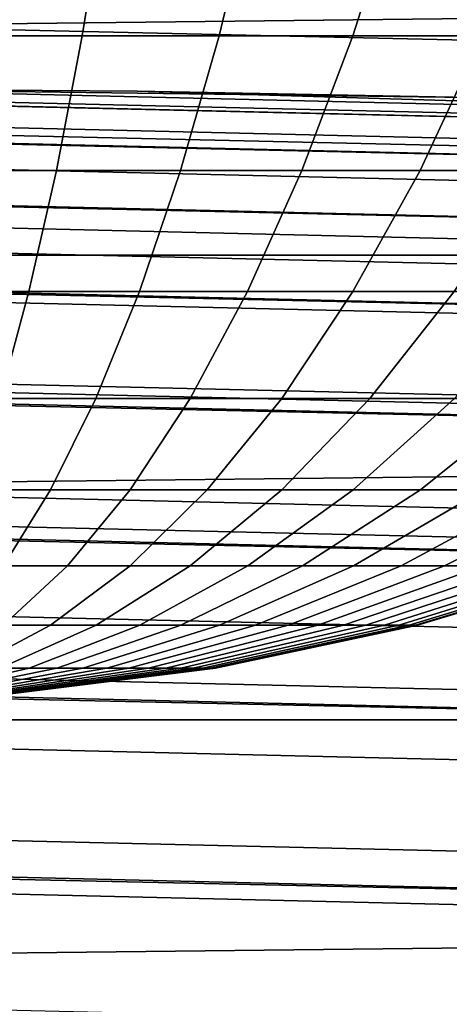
# Model space of a CAD drawing. Header units: metres. Extents: x -109 to 109, y -342 to 66.
# Tile 341 of 512: x 0.174 to 0.521, y 20.26 to 21.056. Entities that reach past the tile are written whole.
import ezdxf

# ---------------------------------------------------------------- set-up
doc = ezdxf.new("R2010")
doc.units = ezdxf.units.M
doc.layers.add('solid_K_24_62_16_000B91', color=7, linetype='CONTINUOUS')

msp = doc.modelspace()

# ---------------------------------------------------------------- linework, layer by layer
at = {"layer": 'solid_K_24_62_16_000B91'}
for points in [[(15.772186, 21.230328, 84.926178), (-15.772194, 21.230322, 84.926178), (-16.252853, 20.86578, 84.926178)], [(16.252846, 20.865786, 84.926178), (15.772186, 21.230328, 84.926178), (-16.252853, 20.86578, 84.926178)], [(0.224745, 21.042889, -26.153177), (0.112758, 21.042889, -26.139217), (0.12243, 21.161873, -26.022484), (0.244025, 21.161873, -26.037642)], [(0.112758, 21.042889, -28.860783), (0.224745, 21.042889, -28.846823), (0.244025, 21.161873, -28.962358), (0.12243, 21.161873, -28.977516)], [(0.335197, 21.042889, -26.176336), (0.224745, 21.042889, -26.153177), (0.244025, 21.161873, -26.037642), (0.363952, 21.161873, -26.062786)], [(0.224745, 21.042889, -28.846823), (0.335197, 21.042889, -28.823664), (0.363952, 21.161873, -28.937214), (0.244025, 21.161873, -28.962358)], [(0.44336, 21.042889, -26.208538), (0.335197, 21.042889, -26.176336), (0.363952, 21.161873, -26.062786), (0.481393, 21.161873, -26.09775)], [(0.335197, 21.042889, -28.823664), (0.44336, 21.042889, -28.791462), (0.481393, 21.161873, -28.90225), (0.363952, 21.161873, -28.937214)], [(0.548493, 21.042889, -26.249561), (0.44336, 21.042889, -26.208538), (0.481393, 21.161873, -26.09775), (0.595545, 21.161873, -26.142294)], [(0.44336, 21.042889, -28.791462), (0.548493, 21.042889, -28.750439), (0.595545, 21.161873, -28.857706), (0.481393, 21.161873, -28.90225)], [(0.98677, 21.029179, -30.134586), (0, 21.051439, -30.136028), (0, 21.125618, -30.001595), (0.990244, 21.103218, -29.999943)], [(0.98277, 20.943937, -30.262415), (0, 20.966074, -30.263653), (0, 21.051439, -30.136028), (0.98677, 21.029179, -30.134586)], [(0.203899, 20.93409, -26.278101), (0.102299, 20.93409, -26.265436), (0.112758, 21.042889, -26.139217), (0.224745, 21.042889, -26.153177)], [(0.102299, 20.93409, -28.734564), (0.203899, 20.93409, -28.721899), (0.224745, 21.042889, -28.846823), (0.112758, 21.042889, -28.860783)], [(0.304106, 20.93409, -26.29911), (0.203899, 20.93409, -26.278101), (0.224745, 21.042889, -26.153177), (0.335197, 21.042889, -26.176336)], [(0.203899, 20.93409, -28.721899), (0.304106, 20.93409, -28.70089), (0.335197, 21.042889, -28.823664), (0.224745, 21.042889, -28.846823)], [(0.402236, 20.93409, -26.328325), (0.304106, 20.93409, -26.29911), (0.335197, 21.042889, -26.176336), (0.44336, 21.042889, -26.208538)], [(0.304106, 20.93409, -28.70089), (0.402236, 20.93409, -28.671675), (0.44336, 21.042889, -28.791462), (0.335197, 21.042889, -28.823664)], [(0.497618, 20.93409, -26.365543), (0.402236, 20.93409, -26.328325), (0.44336, 21.042889, -26.208538), (0.548493, 21.042889, -26.249561)], [(0.402236, 20.93409, -28.671675), (0.497618, 20.93409, -28.634457), (0.548493, 21.042889, -28.750439), (0.44336, 21.042889, -28.791462)], [(0.589602, 20.93409, -26.410511), (0.497618, 20.93409, -26.365543), (0.548493, 21.042889, -26.249561), (0.64988, 21.042889, -26.299126)], [(0.497618, 20.93409, -28.634457), (0.589602, 20.93409, -28.589489), (0.64988, 21.042889, -28.700874), (0.548493, 21.042889, -28.750439)], [(0.268949, 20.998278, -44.640511), (0, 21, -63), (-0.99922, 20.976213, -63), (0, 21, -44.650002)], [(0.538446, 20.993095, -44.611229), (0, 21, -63), (0.268949, 20.998278, -44.640511)], [(0.99922, 20.976213, -63), (0, 21, -63), (0.538446, 20.993095, -44.611229), (0.806615, 20.984503, -44.562191)], [(0.998755, 20.966436, -63.279659), (0, 20.990211, -63.279659), (0, 21, -63), (0.99922, 20.976213, -63)], [(0.538445, 20.993095, -37.18877), (0.268949, 20.998278, -44.640511), (0, 21, -44.650002), (0.268948, 20.998278, -37.159492)], [(0, 21, -37.150002), (0.268948, 20.998278, -37.159492), (0, 21, -44.650002)], [(0, 21, -33), (0.99922, 20.976213, -33), (0.268948, 20.998278, -37.159492), (0, 21, -37.150002)], [(0, 20.99317, -32.834843), (0.998895, 20.969391, -32.834843), (0.99922, 20.976213, -33), (0, 21, -33)], [(0.99922, 20.976213, -33), (0.538445, 20.993095, -37.18877), (0.268948, 20.998278, -37.159492)], [(0.806614, 20.984503, -37.237808), (0.538446, 20.993095, -44.611229), (0.268949, 20.998278, -44.640511), (0.538445, 20.993095, -37.18877)], [(0.998895, 20.969391, -32.834843), (0, 20.99317, -32.834843), (0, 20.972696, -32.670647), (0.997921, 20.94894, -32.670647)], [(0.998755, 20.966436, -63.279659), (0, 20.989809, -63.285358), (0, 20.990211, -63.279659)], [(0.99732, 20.936314, -63.563889), (0, 20.960054, -63.563889), (0, 20.989809, -63.285358), (0.998755, 20.966436, -63.279659)], [(0.997921, 20.94894, -32.670647), (0, 20.972696, -32.670647), (0, 20.938719, -32.508709), (0.996304, 20.915003, -32.508709)], [(0.978273, 20.848112, -30.382496), (0, 20.871052, -30.382496), (0, 20.966074, -30.263653), (0.98277, 20.943937, -30.262415)], [(0.99732, 20.936314, -63.563889), (0, 20.959286, -63.56926), (0, 20.960054, -63.563889)], [(0.994923, 20.885994, -63.845238), (0, 20.909678, -63.845238), (0, 20.959286, -63.56926), (0.99732, 20.936314, -63.563889)], [(0.996304, 20.915003, -32.508709), (0, 20.938719, -32.508709), (0, 20.891474, -32.350132), (0.994056, 20.867811, -32.350132)], [(0.181632, 20.836231, -26.411539), (0.091127, 20.836231, -26.400257), (0.102299, 20.93409, -26.265436), (0.203899, 20.93409, -26.278101)], [(0.091127, 20.836231, -28.599743), (0.181632, 20.836231, -28.588461), (0.203899, 20.93409, -28.721899), (0.102299, 20.93409, -28.734564)], [(0.270896, 20.836231, -26.430256), (0.181632, 20.836231, -26.411539), (0.203899, 20.93409, -26.278101), (0.304106, 20.93409, -26.29911)], [(0.181632, 20.836231, -28.588461), (0.270896, 20.836231, -28.569744), (0.304106, 20.93409, -28.70089), (0.203899, 20.93409, -28.721899)], [(0.35831, 20.836231, -26.45628), (0.270896, 20.836231, -26.430256), (0.304106, 20.93409, -26.29911), (0.402236, 20.93409, -26.328325)], [(0.270896, 20.836231, -28.569744), (0.35831, 20.836231, -28.54372), (0.402236, 20.93409, -28.671675), (0.304106, 20.93409, -28.70089)], [(0.443276, 20.836231, -26.489433), (0.35831, 20.836231, -26.45628), (0.402236, 20.93409, -26.328325), (0.497618, 20.93409, -26.365543)], [(0.35831, 20.836231, -28.54372), (0.443276, 20.836231, -28.510567), (0.497618, 20.93409, -28.634457), (0.402236, 20.93409, -28.671675)], [(0.525213, 20.836231, -26.529491), (0.443276, 20.836231, -26.489433), (0.497618, 20.93409, -26.365543), (0.589602, 20.93409, -26.410511)], [(0.443276, 20.836231, -28.510567), (0.525213, 20.836231, -28.470509), (0.589602, 20.93409, -28.589489), (0.497618, 20.93409, -28.634457)], [(0.994923, 20.885994, -63.845238), (0, 20.908588, -63.850262), (0, 20.909678, -63.845238)], [(0.991576, 20.815733, -64.122269), (0, 20.839336, -64.122269), (0, 20.908588, -63.850262), (0.994923, 20.885994, -63.845238)], [(0.994056, 20.867811, -32.350132), (0, 20.891474, -32.350132), (0, 20.831282, -32.196003), (0.991192, 20.807686, -32.196003)], [(0.973313, 20.742403, -30.493958), (0, 20.765226, -30.493958), (0, 20.871052, -30.382496), (0.978273, 20.848112, -30.382496)], [(16.252846, 20.865786, 84.926178), (-16.252853, 20.86578, 84.926178), (-16.725183, 20.490314, 84.926178)], [(16.725176, 20.490322, 84.926178), (16.252846, 20.865786, 84.926178), (-16.725183, 20.490314, 84.926178)], [(0.991576, 20.815733, -64.122269), (0, 20.837973, -64.12693), (0, 20.839336, -64.122269)], [(0.987296, 20.725891, -64.393578), (0, 20.749393, -64.393578), (0, 20.837973, -64.12693), (0.991576, 20.815733, -64.122269)], [(0.991192, 20.807686, -32.196003), (0, 20.831282, -32.196003), (0, 20.758554, -32.047379), (0.987732, 20.735041, -32.047379)], [(0.158099, 20.75, -26.552565), (0.07932, 20.75, -26.542744), (0.091127, 20.836231, -26.400257), (0.181632, 20.836231, -26.411539)], [(0.07932, 20.75, -28.457256), (0.158099, 20.75, -28.447435), (0.181632, 20.836231, -28.588461), (0.091127, 20.836231, -28.599743)], [(0.235798, 20.75, -26.568855), (0.158099, 20.75, -26.552565), (0.181632, 20.836231, -26.411539), (0.270896, 20.836231, -26.430256)], [(0.158099, 20.75, -28.447435), (0.235798, 20.75, -28.431145), (0.270896, 20.836231, -28.569744), (0.181632, 20.836231, -28.588461)], [(0.311886, 20.75, -26.591507), (0.235798, 20.75, -26.568855), (0.270896, 20.836231, -26.430256), (0.35831, 20.836231, -26.45628)], [(0.235798, 20.75, -28.431145), (0.311886, 20.75, -28.408493), (0.35831, 20.836231, -28.54372), (0.270896, 20.836231, -28.569744)], [(0.385843, 20.75, -26.620365), (0.311886, 20.75, -26.591507), (0.35831, 20.836231, -26.45628), (0.443276, 20.836231, -26.489433)], [(0.311886, 20.75, -28.408493), (0.385843, 20.75, -28.379635), (0.443276, 20.836231, -28.510567), (0.35831, 20.836231, -28.54372)], [(0.457165, 20.75, -26.655233), (0.385843, 20.75, -26.620365), (0.443276, 20.836231, -26.489433), (0.525213, 20.836231, -26.529491)], [(0.385843, 20.75, -28.379635), (0.457165, 20.75, -28.344767), (0.525213, 20.836231, -28.470509), (0.443276, 20.836231, -28.510567)], [(0.525364, 20.75, -26.695871), (0.457165, 20.75, -26.655233), (0.525213, 20.836231, -26.529491), (0.603564, 20.836231, -26.576178)], [(0.457165, 20.75, -28.344767), (0.525364, 20.75, -28.304129), (0.603564, 20.836231, -28.423822), (0.525213, 20.836231, -28.470509)], [(0.967925, 20.627583, -30.595985), (0, 20.65028, -30.595985), (0, 20.765226, -30.493958), (0.973313, 20.742403, -30.493958)], [(0.987732, 20.735041, -32.047379), (0, 20.758554, -32.047379), (0, 20.67379, -31.905273), (0.983699, 20.650373, -31.905273)], [(0.987296, 20.725891, -64.393578), (0, 20.747799, -64.397858), (0, 20.749393, -64.393578)], [(0.982105, 20.616926, -64.657761), (0, 20.640306, -64.657761), (0, 20.747799, -64.397858), (0.987296, 20.725891, -64.393578)], [(0.199056, 20.675995, -26.713945), (0.133464, 20.675995, -26.700191), (0.158099, 20.75, -26.552565), (0.235798, 20.75, -26.568855)], [(0.133464, 20.675995, -28.299809), (0.199056, 20.675995, -28.286055), (0.235798, 20.75, -28.431145), (0.158099, 20.75, -28.447435)], [(0.263288, 20.675995, -26.733067), (0.199056, 20.675995, -26.713945), (0.235798, 20.75, -26.568855), (0.311886, 20.75, -26.591507)], [(0.199056, 20.675995, -28.286055), (0.263288, 20.675995, -28.266933), (0.311886, 20.75, -28.408493), (0.235798, 20.75, -28.431145)], [(0.325722, 20.675995, -26.757429), (0.263288, 20.675995, -26.733067), (0.311886, 20.75, -26.591507), (0.385843, 20.75, -26.620365)], [(0.263288, 20.675995, -28.266933), (0.325722, 20.675995, -28.242571), (0.385843, 20.75, -28.379635), (0.311886, 20.75, -28.408493)], [(0.38593, 20.675995, -26.786863), (0.325722, 20.675995, -26.757429), (0.385843, 20.75, -26.620365), (0.457165, 20.75, -26.655233)], [(0.325722, 20.675995, -28.242571), (0.38593, 20.675995, -28.213137), (0.457165, 20.75, -28.344767), (0.385843, 20.75, -28.379635)], [(0.443503, 20.675995, -26.821169), (0.38593, 20.675995, -26.786863), (0.457165, 20.75, -26.655233), (0.525364, 20.75, -26.695871)], [(0.38593, 20.675995, -28.213137), (0.443503, 20.675995, -28.178831), (0.525364, 20.75, -28.304129), (0.457165, 20.75, -28.344767)], [(0.498045, 20.675995, -26.860111), (0.443503, 20.675995, -26.821169), (0.525364, 20.75, -26.695871), (0.589974, 20.75, -26.742001)], [(0.443503, 20.675995, -28.178831), (0.498045, 20.675995, -28.139889), (0.589974, 20.75, -28.257999), (0.525364, 20.75, -28.304129)], [(0.549186, 20.675995, -26.903425), (0.498045, 20.675995, -26.860111), (0.589974, 20.75, -26.742001), (0.650554, 20.75, -26.79331)], [(0.498045, 20.675995, -28.139889), (0.549186, 20.675995, -28.096575), (0.650554, 20.75, -28.20669), (0.589974, 20.75, -28.257999)], [(0.983699, 20.650373, -31.905273), (0, 20.67379, -31.905273), (0, 20.57757, -31.770662), (0.97912, 20.554262, -31.770662)], [(0.160927, 20.614731, -26.864513), (0.1079, 20.614731, -26.853394), (0.133464, 20.675995, -26.700191), (0.199056, 20.675995, -26.713945)], [(0.1079, 20.614731, -28.146606), (0.160927, 20.614731, -28.135487), (0.199056, 20.675995, -28.286055), (0.133464, 20.675995, -28.299809)], [(0.212856, 20.614731, -26.879972), (0.160927, 20.614731, -26.864513), (0.199056, 20.675995, -26.713945), (0.263288, 20.675995, -26.733067)], [(0.160927, 20.614731, -28.135487), (0.212856, 20.614731, -28.120028), (0.263288, 20.675995, -28.266933), (0.199056, 20.675995, -28.286055)], [(0.26333, 20.614731, -26.899668), (0.212856, 20.614731, -26.879972), (0.263288, 20.675995, -26.733067), (0.325722, 20.675995, -26.757429)], [(0.212856, 20.614731, -28.120028), (0.26333, 20.614731, -28.100332), (0.325722, 20.675995, -28.242571), (0.263288, 20.675995, -28.266933)], [(0.312006, 20.614731, -26.923464), (0.26333, 20.614731, -26.899668), (0.325722, 20.675995, -26.757429), (0.38593, 20.675995, -26.786863)], [(0.26333, 20.614731, -28.100332), (0.312006, 20.614731, -28.076536), (0.38593, 20.675995, -28.213137), (0.325722, 20.675995, -28.242571)], [(0.35855, 20.614731, -26.951199), (0.312006, 20.614731, -26.923464), (0.38593, 20.675995, -26.786863), (0.443503, 20.675995, -26.821169)], [(0.312006, 20.614731, -28.076536), (0.35855, 20.614731, -28.048801), (0.443503, 20.675995, -28.178831), (0.38593, 20.675995, -28.213137)], [(0.402645, 20.614731, -26.982681), (0.35855, 20.614731, -26.951199), (0.443503, 20.675995, -26.821169), (0.498045, 20.675995, -26.860111)], [(0.35855, 20.614731, -28.048801), (0.402645, 20.614731, -28.017319), (0.498045, 20.675995, -28.139889), (0.443503, 20.675995, -28.178831)], [(0.44399, 20.614731, -27.017698), (0.402645, 20.614731, -26.982681), (0.498045, 20.675995, -26.860111), (0.549186, 20.675995, -26.903425)], [(0.402645, 20.614731, -28.017319), (0.44399, 20.614731, -27.982302), (0.549186, 20.675995, -28.096575), (0.498045, 20.675995, -28.139889)], [(0.482302, 20.614731, -27.056009), (0.44399, 20.614731, -27.017698), (0.549186, 20.675995, -26.903425), (0.596575, 20.675995, -26.950815)], [(0.44399, 20.614731, -27.982302), (0.482302, 20.614731, -27.943991), (0.596575, 20.675995, -28.049185), (0.549186, 20.675995, -28.096575)], [(0.517319, 20.614731, -27.097355), (0.482302, 20.614731, -27.056009), (0.596575, 20.675995, -26.950815), (0.639888, 20.675995, -27.001955)], [(0.482302, 20.614731, -27.943991), (0.517319, 20.614731, -27.902645), (0.639888, 20.675995, -27.998045), (0.596575, 20.675995, -28.049185)], [(0.548802, 20.614731, -27.141449), (0.517319, 20.614731, -27.097355), (0.639888, 20.675995, -27.001955), (0.678831, 20.675995, -27.056498)], [(0.517319, 20.614731, -27.902645), (0.548802, 20.614731, -27.858551), (0.678831, 20.675995, -27.943502), (0.639888, 20.675995, -27.998045)], [(0.962149, 20.504486, -30.687834), (0, 20.527048, -30.687834), (0, 20.65028, -30.595985), (0.967925, 20.627583, -30.595985)], [(0.982105, 20.616926, -64.657761), (0, 20.638529, -64.661659), (0, 20.640306, -64.657761)], [(0.97603, 20.489397, -64.913483), (0, 20.51263, -64.913483), (0, 20.638529, -64.661659), (0.982105, 20.616926, -64.657761)], [(0.16094, 20.566635, -27.031199), (0.121677, 20.566635, -27.019508), (0.160927, 20.614731, -26.864513), (0.212856, 20.614731, -26.879972)], [(0.121677, 20.566635, -27.980492), (0.16094, 20.566635, -27.968801), (0.212856, 20.614731, -28.120028), (0.160927, 20.614731, -28.135487)], [(0.199103, 20.566635, -27.046089), (0.16094, 20.566635, -27.031199), (0.212856, 20.614731, -26.879972), (0.26333, 20.614731, -26.899668)], [(0.16094, 20.566635, -27.968801), (0.199103, 20.566635, -27.953911), (0.26333, 20.614731, -28.100332), (0.212856, 20.614731, -28.120028)], [(0.235907, 20.566635, -27.064081), (0.199103, 20.566635, -27.046089), (0.26333, 20.614731, -26.899668), (0.312006, 20.614731, -26.923464)], [(0.199103, 20.566635, -27.953911), (0.235907, 20.566635, -27.935919), (0.312006, 20.614731, -28.076536), (0.26333, 20.614731, -28.100332)], [(0.271099, 20.566635, -27.085052), (0.235907, 20.566635, -27.064081), (0.312006, 20.614731, -26.923464), (0.35855, 20.614731, -26.951199)], [(0.235907, 20.566635, -27.935919), (0.271099, 20.566635, -27.914948), (0.35855, 20.614731, -28.048801), (0.312006, 20.614731, -28.076536)], [(0.304439, 20.566635, -27.108856), (0.271099, 20.566635, -27.085052), (0.35855, 20.614731, -26.951199), (0.402645, 20.614731, -26.982681)], [(0.271099, 20.566635, -27.914948), (0.304439, 20.566635, -27.891144), (0.402645, 20.614731, -28.017319), (0.35855, 20.614731, -28.048801)], [(0.3357, 20.566635, -27.135332), (0.304439, 20.566635, -27.108856), (0.402645, 20.614731, -26.982681), (0.44399, 20.614731, -27.017698)], [(0.304439, 20.566635, -27.891144), (0.3357, 20.566635, -27.864668), (0.44399, 20.614731, -27.982302), (0.402645, 20.614731, -28.017319)], [(0.364667, 20.566635, -27.164301), (0.3357, 20.566635, -27.135332), (0.44399, 20.614731, -27.017698), (0.482302, 20.614731, -27.056009)], [(0.3357, 20.566635, -27.864668), (0.364667, 20.566635, -27.835699), (0.482302, 20.614731, -27.943991), (0.44399, 20.614731, -27.982302)], [(0.391144, 20.566635, -27.19556), (0.364667, 20.566635, -27.164301), (0.482302, 20.614731, -27.056009), (0.517319, 20.614731, -27.097355)], [(0.364667, 20.566635, -27.835699), (0.391144, 20.566635, -27.80444), (0.517319, 20.614731, -27.902645), (0.482302, 20.614731, -27.943991)], [(0.414948, 20.566635, -27.228901), (0.391144, 20.566635, -27.19556), (0.517319, 20.614731, -27.097355), (0.548802, 20.614731, -27.141449)], [(0.391144, 20.566635, -27.80444), (0.414948, 20.566635, -27.771099), (0.548802, 20.614731, -27.858551), (0.517319, 20.614731, -27.902645)], [(0.435918, 20.566635, -27.264093), (0.414948, 20.566635, -27.228901), (0.548802, 20.614731, -27.141449), (0.576536, 20.614731, -27.187994)], [(0.414948, 20.566635, -27.771099), (0.435918, 20.566635, -27.735907), (0.576536, 20.614731, -27.812006), (0.548802, 20.614731, -27.858551)], [(0.45391, 20.566635, -27.300896), (0.435918, 20.566635, -27.264093), (0.576536, 20.614731, -27.187994), (0.600333, 20.614731, -27.23667)], [(0.435918, 20.566635, -27.735907), (0.45391, 20.566635, -27.699104), (0.600333, 20.614731, -27.76333), (0.576536, 20.614731, -27.812006)], [(0.468802, 20.566635, -27.33906), (0.45391, 20.566635, -27.300896), (0.600333, 20.614731, -27.23667), (0.620028, 20.614731, -27.287144)], [(0.45391, 20.566635, -27.699104), (0.468802, 20.566635, -27.66094), (0.620028, 20.614731, -27.712856), (0.600333, 20.614731, -27.76333)], [(0.480491, 20.566635, -27.378323), (0.468802, 20.566635, -27.33906), (0.620028, 20.614731, -27.287144), (0.635488, 20.614731, -27.339073)], [(0.468802, 20.566635, -27.66094), (0.480491, 20.566635, -27.621677), (0.635488, 20.614731, -27.660927), (0.620028, 20.614731, -27.712856)], [(0.488898, 20.566635, -27.418417), (0.480491, 20.566635, -27.378323), (0.635488, 20.614731, -27.339073), (0.646606, 20.614731, -27.392101)], [(0.480491, 20.566635, -27.621677), (0.488898, 20.566635, -27.581583), (0.646606, 20.614731, -27.607899), (0.635488, 20.614731, -27.660927)], [(0.493965, 20.566635, -27.459068), (0.488898, 20.566635, -27.418417), (0.646606, 20.614731, -27.392101), (0.653308, 20.614731, -27.445866)], [(0.488898, 20.566635, -27.581583), (0.493965, 20.566635, -27.540932), (0.653308, 20.614731, -27.554134), (0.646606, 20.614731, -27.607899)], [(0.495658, 20.566635, -27.5), (0.493965, 20.566635, -27.459068), (0.653308, 20.614731, -27.445866), (0.655547, 20.614731, -27.5)], [(0.493965, 20.566635, -27.540932), (0.495658, 20.566635, -27.5), (0.655547, 20.614731, -27.5), (0.653308, 20.614731, -27.554134)], [(0.97912, 20.554262, -31.770662), (0, 20.57757, -31.770662), (0, 20.470552, -31.644464), (0.974028, 20.447365, -31.644464)], [(0.133489, 20.532045, -27.195675), (0.107902, 20.532045, -27.185692), (0.16094, 20.566635, -27.031199), (0.199103, 20.566635, -27.046089)], [(0.107902, 20.532045, -27.814308), (0.133489, 20.532045, -27.804325), (0.199103, 20.566635, -27.953911), (0.16094, 20.566635, -27.968801)], [(0.158164, 20.532045, -27.207739), (0.133489, 20.532045, -27.195675), (0.199103, 20.566635, -27.046089), (0.235907, 20.566635, -27.064081)], [(0.133489, 20.532045, -27.804325), (0.158164, 20.532045, -27.792261), (0.235907, 20.566635, -27.935919), (0.199103, 20.566635, -27.953911)], [(0.181759, 20.532045, -27.221798), (0.158164, 20.532045, -27.207739), (0.235907, 20.566635, -27.064081), (0.271099, 20.566635, -27.085052)], [(0.158164, 20.532045, -27.792261), (0.181759, 20.532045, -27.778202), (0.271099, 20.566635, -27.914948), (0.235907, 20.566635, -27.935919)], [(0.204112, 20.532045, -27.237757), (0.181759, 20.532045, -27.221798), (0.271099, 20.566635, -27.085052), (0.304439, 20.566635, -27.108856)], [(0.181759, 20.532045, -27.778202), (0.204112, 20.532045, -27.762243), (0.304439, 20.566635, -27.891144), (0.271099, 20.566635, -27.914948)], [(0.22507, 20.532045, -27.255508), (0.204112, 20.532045, -27.237757), (0.304439, 20.566635, -27.108856), (0.3357, 20.566635, -27.135332)], [(0.204112, 20.532045, -27.762243), (0.22507, 20.532045, -27.744492), (0.3357, 20.566635, -27.864668), (0.304439, 20.566635, -27.891144)], [(0.244491, 20.532045, -27.274929), (0.22507, 20.532045, -27.255508), (0.3357, 20.566635, -27.135332), (0.364667, 20.566635, -27.164301)], [(0.22507, 20.532045, -27.744492), (0.244491, 20.532045, -27.725071), (0.364667, 20.566635, -27.835699), (0.3357, 20.566635, -27.864668)], [(0.262243, 20.532045, -27.295889), (0.244491, 20.532045, -27.274929), (0.364667, 20.566635, -27.164301), (0.391144, 20.566635, -27.19556)], [(0.244491, 20.532045, -27.725071), (0.262243, 20.532045, -27.704111), (0.391144, 20.566635, -27.80444), (0.364667, 20.566635, -27.835699)], [(0.278202, 20.532045, -27.318241), (0.262243, 20.532045, -27.295889), (0.391144, 20.566635, -27.19556), (0.414948, 20.566635, -27.228901)], [(0.262243, 20.532045, -27.704111), (0.278202, 20.532045, -27.681759), (0.414948, 20.566635, -27.771099), (0.391144, 20.566635, -27.80444)], [(0.292262, 20.532045, -27.341835), (0.278202, 20.532045, -27.318241), (0.414948, 20.566635, -27.228901), (0.435918, 20.566635, -27.264093)], [(0.278202, 20.532045, -27.681759), (0.292262, 20.532045, -27.658165), (0.435918, 20.566635, -27.735907), (0.414948, 20.566635, -27.771099)], [(0.304324, 20.532045, -27.36651), (0.292262, 20.532045, -27.341835), (0.435918, 20.566635, -27.264093), (0.45391, 20.566635, -27.300896)], [(0.292262, 20.532045, -27.658165), (0.304324, 20.532045, -27.63349), (0.45391, 20.566635, -27.699104), (0.435918, 20.566635, -27.735907)], [(0.314308, 20.532045, -27.392097), (0.304324, 20.532045, -27.36651), (0.45391, 20.566635, -27.300896), (0.468802, 20.566635, -27.33906)], [(0.304324, 20.532045, -27.63349), (0.314308, 20.532045, -27.607903), (0.468802, 20.566635, -27.66094), (0.45391, 20.566635, -27.699104)], [(0.322145, 20.532045, -27.418421), (0.314308, 20.532045, -27.392097), (0.468802, 20.566635, -27.33906), (0.480491, 20.566635, -27.378323)], [(0.314308, 20.532045, -27.607903), (0.322145, 20.532045, -27.581579), (0.480491, 20.566635, -27.621677), (0.468802, 20.566635, -27.66094)], [(0.327782, 20.532045, -27.445303), (0.322145, 20.532045, -27.418421), (0.480491, 20.566635, -27.378323), (0.488898, 20.566635, -27.418417)], [(0.322145, 20.532045, -27.581579), (0.327782, 20.532045, -27.554697), (0.488898, 20.566635, -27.581583), (0.480491, 20.566635, -27.621677)], [(0.331179, 20.532045, -27.472557), (0.327782, 20.532045, -27.445303), (0.488898, 20.566635, -27.418417), (0.493965, 20.566635, -27.459068)], [(0.327782, 20.532045, -27.554697), (0.331179, 20.532045, -27.527443), (0.493965, 20.566635, -27.540932), (0.488898, 20.566635, -27.581583)], [(0.332314, 20.532045, -27.5), (0.331179, 20.532045, -27.472557), (0.493965, 20.566635, -27.459068), (0.495658, 20.566635, -27.5)], [(0.331179, 20.532045, -27.527443), (0.332314, 20.532045, -27.5), (0.495658, 20.566635, -27.5), (0.493965, 20.566635, -27.540932)], [(0.091151, 20.5112, -27.360483), (0.079319, 20.5112, -27.353432), (0.158164, 20.532045, -27.207739), (0.181759, 20.532045, -27.221798)], [(0.079319, 20.5112, -27.646568), (0.091151, 20.5112, -27.639517), (0.181759, 20.532045, -27.778202), (0.158164, 20.532045, -27.792261)], [(0.102361, 20.5112, -27.368486), (0.091151, 20.5112, -27.360483), (0.181759, 20.532045, -27.221798), (0.204112, 20.532045, -27.237757)], [(0.091151, 20.5112, -27.639517), (0.102361, 20.5112, -27.631514), (0.204112, 20.532045, -27.762243), (0.181759, 20.532045, -27.778202)], [(0.112872, 20.5112, -27.377388), (0.102361, 20.5112, -27.368486), (0.204112, 20.532045, -27.237757), (0.22507, 20.532045, -27.255508)], [(0.102361, 20.5112, -27.631514), (0.112872, 20.5112, -27.622612), (0.22507, 20.532045, -27.744492), (0.204112, 20.532045, -27.762243)], [(0.122612, 20.5112, -27.387129), (0.112872, 20.5112, -27.377388), (0.22507, 20.532045, -27.255508), (0.244491, 20.532045, -27.274929)], [(0.112872, 20.5112, -27.622612), (0.122612, 20.5112, -27.612871), (0.244491, 20.532045, -27.725071), (0.22507, 20.532045, -27.744492)], [(0.131514, 20.5112, -27.397638), (0.122612, 20.5112, -27.387129), (0.244491, 20.532045, -27.274929), (0.262243, 20.532045, -27.295889)], [(0.122612, 20.5112, -27.612871), (0.131514, 20.5112, -27.602362), (0.262243, 20.532045, -27.704111), (0.244491, 20.532045, -27.725071)], [(0.139517, 20.5112, -27.408848), (0.131514, 20.5112, -27.397638), (0.262243, 20.532045, -27.295889), (0.278202, 20.532045, -27.318241)], [(0.131514, 20.5112, -27.602362), (0.139517, 20.5112, -27.591152), (0.278202, 20.532045, -27.681759), (0.262243, 20.532045, -27.704111)], [(0.146568, 20.5112, -27.420681), (0.139517, 20.5112, -27.408848), (0.278202, 20.532045, -27.318241), (0.292262, 20.532045, -27.341835)], [(0.139517, 20.5112, -27.591152), (0.146568, 20.5112, -27.579319), (0.292262, 20.532045, -27.658165), (0.278202, 20.532045, -27.681759)], [(0.152618, 20.5112, -27.433056), (0.146568, 20.5112, -27.420681), (0.292262, 20.532045, -27.341835), (0.304324, 20.532045, -27.36651)], [(0.146568, 20.5112, -27.579319), (0.152618, 20.5112, -27.566944), (0.304324, 20.532045, -27.63349), (0.292262, 20.532045, -27.658165)], [(0.157625, 20.5112, -27.445887), (0.152618, 20.5112, -27.433056), (0.304324, 20.532045, -27.36651), (0.314308, 20.532045, -27.392097)], [(0.152618, 20.5112, -27.566944), (0.157625, 20.5112, -27.554113), (0.314308, 20.532045, -27.607903), (0.304324, 20.532045, -27.63349)], [(0.161555, 20.5112, -27.459089), (0.157625, 20.5112, -27.445887), (0.314308, 20.532045, -27.392097), (0.322145, 20.532045, -27.418421)], [(0.157625, 20.5112, -27.554113), (0.161555, 20.5112, -27.540911), (0.322145, 20.532045, -27.581579), (0.314308, 20.532045, -27.607903)], [(0.164381, 20.5112, -27.47257), (0.161555, 20.5112, -27.459089), (0.322145, 20.532045, -27.418421), (0.327782, 20.532045, -27.445303)], [(0.161555, 20.5112, -27.540911), (0.164381, 20.5112, -27.52743), (0.327782, 20.532045, -27.554697), (0.322145, 20.532045, -27.581579)], [(0.166085, 20.5112, -27.486238), (0.164381, 20.5112, -27.47257), (0.327782, 20.532045, -27.445303), (0.331179, 20.532045, -27.472557)], [(0.164381, 20.5112, -27.52743), (0.166085, 20.5112, -27.513762), (0.331179, 20.532045, -27.527443), (0.327782, 20.532045, -27.554697)], [(0.166654, 20.5112, -27.5), (0.166085, 20.5112, -27.486238), (0.331179, 20.532045, -27.472557), (0.332314, 20.532045, -27.5)], [(0.166085, 20.5112, -27.513762), (0.166654, 20.5112, -27.5), (0.332314, 20.532045, -27.5), (0.331179, 20.532045, -27.527443)], [(0.956027, 20.374012, -30.768835), (0, 20.396429, -30.768835), (0, 20.527048, -30.687834), (0.962149, 20.504486, -30.687834)], [(0.97603, 20.489397, -64.913483), (0, 20.510715, -64.916992), (0, 20.51263, -64.913483)], [(0.969102, 20.34395, -65.159439), (0, 20.36702, -65.159439), (0, 20.510715, -64.916992), (0.97603, 20.489397, -64.913483)], [(16.725176, 20.490322, 84.926178), (-16.725183, 20.490314, 84.926178), (-17.188755, 20.104267, 84.926178)], [(17.188747, 20.104275, 84.926178), (16.725176, 20.490322, 84.926178), (-17.188755, 20.104267, 84.926178)], [(0.974028, 20.447365, -31.644464), (0, 20.470552, -31.644464), (0, 20.353468, -31.527544), (0.968457, 20.330414, -31.527544)], [(0.949603, 20.23711, -30.8384), (0, 20.259377, -30.8384), (0, 20.396429, -30.768835), (0.956027, 20.374012, -30.768835)], [(0.969102, 20.34395, -65.159439), (0, 20.365015, -65.16256), (0, 20.36702, -65.159439)], [(0.961355, 20.181334, -65.394363), (0, 20.204218, -65.394363), (0, 20.365015, -65.16256), (0.969102, 20.34395, -65.159439)], [(0.968457, 20.330414, -31.527544), (0, 20.353468, -31.527544), (0, 20.227119, -31.420704), (0.962445, 20.20421, -31.420704)]]:
    msp.add_3dface(points, dxfattribs=at)

doc.saveas('drawing.dxf')
